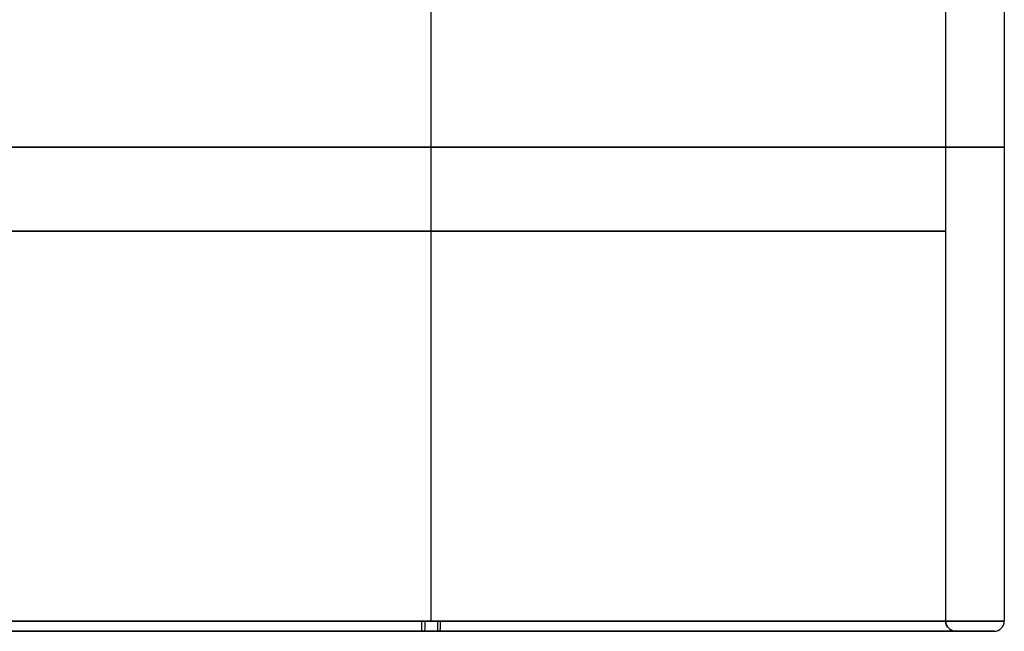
# Model space of a CAD drawing. Header units: centimetres. Extents: x -14.2 to 14.2, y -23.9 to 0.
# Tile 337 of 656: x -12.2 to -10.3, y -5.5 to -4.2. Entities that reach past the tile are written whole.
import ezdxf

# ---------------------------------------------------------------- set-up
doc = ezdxf.new("R2010")
doc.units = ezdxf.units.CM
doc.layers.add('Default', color=7, linetype='Continuous', true_color=0x000000)

msp = doc.modelspace()

# ---------------------------------------------------------------- linework, layer by layer
at = {"layer": 'Default'}
for p, q in [((-11.4, -5.43, -1.125), (-11.4, -3.57, -1.125)), ((-11.4, -5.43, 1.125), (-11.4, -3.57, 1.125)), ((-11.4, -5.43, 1.01), (-11.4, -3.9, 1.01)), ((-11.4, -5.43, -1.01), (-11.4, -3.9, -1.01)), ((-11.4, -5.45, 1.105), (-11.4, -5.45, 1.03)), ((-11.4, -5.45, -1.03), (-11.4, -5.45, -1.105)), ((-10.37, -5.45), (-10.295, -5.45))]:
    msp.add_line(p, q, dxfattribs=at)
at = {"layer": 'Default', "extrusion": (0, 1, 0)}
for centre, radius, start, end in [((11.4, 0, -4.5), 1.125, 180, 0), ((11.4, 0, -4.5), 1.125, 0, 180), ((11.4, 0, -4.665), 1.01, 0, 180), ((11.4, 0, -4.665), 1.01, 180, 0), ((11.4, 0, -5.43), 1.125, 0, 180), ((11.4, 0, -5.43), 1.125, 180, 0), ((11.4, 0, -5.43), 1.01, 0, 180), ((11.4, 0, -5.43), 1.01, 180, 0), ((11.4, 0, -5.45), 1.105, 0, 180), ((11.4, 0, -5.45), 1.105, 180, 0), ((11.4, 0, -5.45), 1.105, 0, 180)]:
    msp.add_arc(centre, radius, start, end, dxfattribs=at)
at = {"layer": 'Default', "extrusion": (0.999867, 0, -0.016332)}
msp.add_arc((-5.43, -1.2912, -11.3985), 0.02, 180, 270, dxfattribs=at)
at = {"layer": 'Default', "extrusion": (0.999924, 0, -0.012314)}
msp.add_arc((-5.43, -1.1704, -11.3991), 0.02, 90, 180, dxfattribs=at)
at = {"layer": 'Default', "extrusion": (-0.999924, 0, 0.012314)}
msp.add_arc((5.43, 0.8896, 11.3991), 0.02, 270, 360, dxfattribs=at)
at = {"layer": 'Default', "extrusion": (-0.999867, 0, 0.016332)}
msp.add_arc((5.43, 0.9188, 11.3985), 0.02, 360, 90, dxfattribs=at)
at = {"layer": 'Default', "extrusion": (0.012314, 0, 0.999924)}
msp.add_arc((-10.3691, -5.43, -0.1404), 0.02, 180, 270, dxfattribs=at)
at = {"layer": 'Default', "extrusion": (0, 0, -1)}
msp.add_arc((10.37, -5.43), 0.02, 270, 360, dxfattribs=at)
at = {"layer": 'Default', "extrusion": (0.016332, 0, 0.999867)}
msp.add_arc((-5.43, 10.2935, -0.1862), 0.02, 180, 270, dxfattribs=at)
at = {"layer": 'Default'}
msp.add_arc((-10.295, -5.43), 0.02, 270, 0, dxfattribs=at)
at = {"layer": 'Default', "extrusion": (0, -1, 0)}
for start, end in [(180, 0), (0, 180)]:
    msp.add_arc((-11.4, 0, 5.45), 1.03, start, end, dxfattribs=at)
at = {"layer": 'Default'}
for points in [[(-10.275, -3.57), (-10.275, -4.5), (-10.275, -5.43)], [(-10.39, -5.43), (-10.39, -4.665), (-10.39, -3.9)]]:
    msp.add_open_spline(points, degree=2, dxfattribs=at)

doc.saveas('drawing.dxf')
